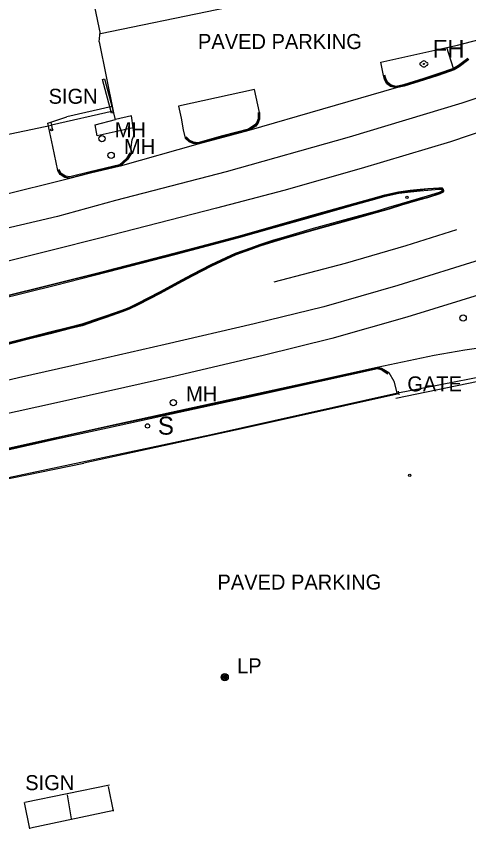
# Model space of a CAD drawing. Extents: x 368532 to 392481, y 10654822 to 10676899.
# Drawn here: x 389482.1 to 389633, y 10658724.5 to 10658995.4 of the extents above; entities that cross this region are included whole.
import ezdxf

# ---------------------------------------------------------------- set-up
doc = ezdxf.new("R2010")
doc.units = 0
for name, color, linetype in [('p_dtm sidewalk', 7, 'Continuous'), ('p_road - paved curb', 7, 'Continuous'), ('p_road general road feature', 7, 'Continuous'), ('p_road paint stripe', 7, 'Continuous'), ('p_structure building', 7, 'Continuous'), ('p_structure fence', 7, 'Continuous'), ('p_structure sign', 7, 'Continuous'), ('p_structure unidentified', 7, 'Continuous'), ('p_utility general pole', 7, 'Continuous'), ('p_utility_fire_hydrant', 7, 'Continuous'), ('p_utility_manhole', 7, 'Continuous')]:
    doc.layers.add(name, color=color, linetype=linetype)

msp = doc.modelspace()

# ---------------------------------------------------------------- linework, layer by layer
at = {"layer": 'p_dtm sidewalk'}
for p, q in [((389627.86, 10658977.94), (389625.72, 10658984.93)), ((389508.44, 10658959.12), (389515.2, 10658960.99)), ((389509.16, 10658955.47), (389508.44, 10658959.12)), ((389521.12, 10658958.2), (389509.16, 10658955.47))]:
    msp.add_line(p, q, dxfattribs=at)
at = {"layer": 'p_road - paved curb'}
for p, q in [((389632.73, 10658981.31), (389629.56, 10658978.92)), ((389632.94, 10658981.03), (389629.76, 10658978.63)), ((389633.03, 10658980.91), (389629.84, 10658978.5)), ((389627.86, 10658977.94), (389622.65, 10658976.14)), ((389628.01, 10658977.62), (389622.76, 10658975.81)), ((389628.07, 10658977.48), (389622.81, 10658975.67)), ((389629.56, 10658978.92), (389627.86, 10658977.94)), ((389629.76, 10658978.63), (389628.01, 10658977.62)), ((389629.84, 10658978.5), (389628.07, 10658977.48)), ((389618.04, 10658974.62), (389611.27, 10658972.51)), ((389618.14, 10658974.28), (389611.36, 10658972.18)), ((389618.19, 10658974.14), (389611.4, 10658972.03)), ((389622.65, 10658976.14), (389618.04, 10658974.62)), ((389622.76, 10658975.81), (389618.14, 10658974.28)), ((389622.81, 10658975.67), (389618.19, 10658974.14)), ((389608.81, 10658971.45), (389559.71, 10658957.29)), ((389611.4, 10658972.03), (389608.81, 10658971.45)), ((389611.27, 10658972.51), (389608.82, 10658971.96)), ((389611.36, 10658972.18), (389608.82, 10658971.6)), ((389559.52, 10658957.76), (389550.91, 10658955.47)), ((389550.91, 10658955.47), (389542.7, 10658953.19)), ((389551.04, 10658954.99), (389542.71, 10658952.68)), ((389551, 10658955.13), (389542.72, 10658952.84)), ((389559.67, 10658957.43), (389551, 10658955.13)), ((389559.71, 10658957.29), (389551.04, 10658954.99)), ((389542.71, 10658952.68), (389516.83, 10658945.42)), ((389516.59, 10658945.88), (389506.81, 10658943.49)), ((389516.76, 10658945.56), (389506.89, 10658943.15)), ((389516.83, 10658945.42), (389506.93, 10658943)), ((389499.99, 10658941.29), (389457.7, 10658930.75)), ((389506.81, 10658943.49), (389499.97, 10658941.8)), ((389506.89, 10658943.15), (389499.99, 10658941.44)), ((389506.93, 10658943), (389499.99, 10658941.29)), ((389602.35, 10658935.08), (389604.97, 10658935.86)), ((389604.97, 10658935.86), (389609.6, 10658936.86)), ((389605.01, 10658935.71), (389609.63, 10658936.71)), ((389605.09, 10658935.38), (389609.68, 10658936.37)), ((389609.6, 10658936.86), (389613.46, 10658937.35)), ((389609.63, 10658936.71), (389613.48, 10658937.2)), ((389609.68, 10658936.37), (389613.52, 10658936.85)), ((389613.46, 10658937.35), (389616.75, 10658937.69)), ((389613.48, 10658937.2), (389616.76, 10658937.54)), ((389613.52, 10658936.85), (389616.8, 10658937.19)), ((389616.75, 10658937.69), (389619.34, 10658937.93)), ((389616.76, 10658937.54), (389619.35, 10658937.78)), ((389616.8, 10658937.19), (389619.38, 10658937.43)), ((389623.12, 10658936.58), (389619.11, 10658935.33)), ((389623.26, 10658936.26), (389619.21, 10658934.99)), ((389623.32, 10658936.12), (389619.25, 10658934.85)), ((389619.34, 10658937.93), (389623, 10658938.21)), ((389619.35, 10658937.78), (389623.01, 10658938.06)), ((389619.38, 10658937.43), (389623.02, 10658937.71)), ((389623, 10658938.21), (389623.76, 10658938.21)), ((389623.01, 10658938.06), (389623.74, 10658938.06)), ((389623.02, 10658937.71), (389623.7, 10658937.71)), ((389624.02, 10658937.09), (389623.12, 10658936.58)), ((389624.3, 10658936.84), (389623.26, 10658936.26)), ((389624.42, 10658936.74), (389623.32, 10658936.12)), ((389623.7, 10658937.71), (389623.91, 10658937.65)), ((389623.74, 10658938.06), (389624.07, 10658937.97)), ((389623.76, 10658938.21), (389624.14, 10658938.11)), ((389623.91, 10658937.65), (389623.96, 10658937.61)), ((389623.96, 10658937.61), (389624.01, 10658937.46)), ((389624.01, 10658937.46), (389624.06, 10658937.28)), ((389624.05, 10658937.15), (389624.02, 10658937.09)), ((389624.06, 10658937.28), (389624.05, 10658937.15)), ((389624.07, 10658937.97), (389624.25, 10658937.82)), ((389624.14, 10658938.11), (389624.38, 10658937.91)), ((389624.25, 10658937.82), (389624.35, 10658937.57)), ((389624.39, 10658937.07), (389624.3, 10658936.84)), ((389624.35, 10658937.57), (389624.41, 10658937.31)), ((389624.38, 10658937.91), (389624.49, 10658937.61)), ((389624.41, 10658937.31), (389624.39, 10658937.07)), ((389624.54, 10658937.04), (389624.42, 10658936.74)), ((389624.49, 10658937.61), (389624.56, 10658937.32)), ((389624.56, 10658937.32), (389624.54, 10658937.04)), ((389595.09, 10658933.07), (389602.35, 10658935.08)), ((389595.13, 10658932.93), (389602.39, 10658934.94)), ((389595.22, 10658932.59), (389602.49, 10658934.6)), ((389602.39, 10658934.94), (389605.01, 10658935.71)), ((389602.49, 10658934.6), (389605.09, 10658935.38)), ((389616.5, 10658934.63), (389610.41, 10658932.81)), ((389616.6, 10658934.29), (389610.51, 10658932.47)), ((389616.64, 10658934.15), (389610.55, 10658932.33)), ((389619.11, 10658935.33), (389616.5, 10658934.63)), ((389619.21, 10658934.99), (389616.6, 10658934.29)), ((389619.25, 10658934.85), (389616.64, 10658934.15)), ((389579.55, 10658928.67), (389595.09, 10658933.07)), ((389579.59, 10658928.53), (389595.13, 10658932.93)), ((389579.69, 10658928.19), (389595.22, 10658932.59)), ((389606.28, 10658931.55), (389602.36, 10658930.37)), ((389606.39, 10658931.21), (389602.46, 10658930.03)), ((389606.43, 10658931.07), (389602.5, 10658929.89)), ((389610.41, 10658932.81), (389606.28, 10658931.55)), ((389610.51, 10658932.47), (389606.39, 10658931.21)), ((389610.55, 10658932.33), (389606.43, 10658931.07)), ((389567.95, 10658925.37), (389579.55, 10658928.67)), ((389567.99, 10658925.23), (389579.59, 10658928.53)), ((389568.09, 10658924.89), (389579.69, 10658928.19)), ((389595.31, 10658928.46), (389581.15, 10658924.55)), ((389595.4, 10658928.12), (389581.25, 10658924.21)), ((389595.44, 10658927.98), (389581.29, 10658924.07)), ((389602.36, 10658930.37), (389595.31, 10658928.46)), ((389602.46, 10658930.03), (389595.4, 10658928.12)), ((389602.5, 10658929.89), (389595.44, 10658927.98)), ((389556.22, 10658922.09), (389567.95, 10658925.37)), ((389556.26, 10658921.95), (389567.99, 10658925.23)), ((389556.35, 10658921.61), (389568.09, 10658924.89)), ((389581.15, 10658924.55), (389571.16, 10658921.65)), ((389581.25, 10658924.21), (389571.26, 10658921.31)), ((389581.29, 10658924.07), (389571.3, 10658921.17)), ((389545.76, 10658919.32), (389556.22, 10658922.09)), ((389545.8, 10658919.18), (389556.26, 10658921.95)), ((389545.89, 10658918.84), (389556.35, 10658921.61)), ((389567.86, 10658920.67), (389563.22, 10658919.13)), ((389567.97, 10658920.33), (389563.33, 10658918.8)), ((389568.01, 10658920.19), (389563.38, 10658918.66)), ((389571.16, 10658921.65), (389567.86, 10658920.67)), ((389571.26, 10658921.31), (389567.97, 10658920.33)), ((389571.3, 10658921.17), (389568.01, 10658920.19)), ((389534.83, 10658916.4), (389545.76, 10658919.32)), ((389534.87, 10658916.25), (389545.8, 10658919.18)), ((389534.96, 10658915.92), (389545.89, 10658918.84)), ((389560.19, 10658918.06), (389555.14, 10658916.23)), ((389560.31, 10658917.73), (389555.27, 10658915.91)), ((389560.36, 10658917.59), (389555.33, 10658915.77)), ((389563.22, 10658919.13), (389560.19, 10658918.06)), ((389563.33, 10658918.8), (389560.31, 10658917.73)), ((389563.38, 10658918.66), (389560.36, 10658917.59)), ((389512.49, 10658910.61), (389534.83, 10658916.4)), ((389512.53, 10658910.46), (389534.87, 10658916.25)), ((389512.61, 10658910.13), (389534.96, 10658915.92)), ((389552.02, 10658914.81), (389547, 10658912.47)), ((389552.17, 10658914.5), (389547.15, 10658912.15)), ((389552.23, 10658914.36), (389547.22, 10658912.02)), ((389555.14, 10658916.23), (389552.02, 10658914.81)), ((389555.27, 10658915.91), (389552.17, 10658914.5)), ((389555.33, 10658915.77), (389552.23, 10658914.36)), ((389547, 10658912.47), (389540.77, 10658909.21)), ((389547.15, 10658912.15), (389540.93, 10658908.9)), ((389547.22, 10658912.02), (389541, 10658908.77)), ((389495.06, 10658906.25), (389512.49, 10658910.61)), ((389495.1, 10658906.1), (389512.53, 10658910.46)), ((389495.18, 10658905.76), (389512.61, 10658910.13)), ((389540.77, 10658909.21), (389537.19, 10658907.35)), ((389540.93, 10658908.9), (389537.36, 10658907.04)), ((389541, 10658908.77), (389537.43, 10658906.91)), ((389470.58, 10658900.18), (389495.06, 10658906.25)), ((389470.62, 10658900.03), (389495.1, 10658906.1)), ((389537.19, 10658907.35), (389529.89, 10658903.35)), ((389537.36, 10658907.04), (389530.05, 10658903.04)), ((389537.43, 10658906.91), (389530.12, 10658902.91)), ((389470.7, 10658899.69), (389495.18, 10658905.76)), ((389529.89, 10658903.35), (389522.57, 10658899.63)), ((389530.05, 10658903.04), (389522.72, 10658899.31)), ((389530.12, 10658902.91), (389522.79, 10658899.18)), ((389519.63, 10658898.2), (389517.28, 10658897.27)), ((389522.57, 10658899.63), (389519.63, 10658898.2)), ((389522.72, 10658899.31), (389519.77, 10658897.88)), ((389522.79, 10658899.18), (389519.83, 10658897.74)), ((389511.91, 10658895.37), (389510.26, 10658894.81)), ((389517.28, 10658897.27), (389511.91, 10658895.37)), ((389517.41, 10658896.94), (389512.02, 10658895.04)), ((389517.46, 10658896.8), (389512.07, 10658894.9)), ((389519.77, 10658897.88), (389517.41, 10658896.94)), ((389519.83, 10658897.74), (389517.46, 10658896.8)), ((389503.96, 10658892.68), (389499.63, 10658891.63)), ((389510.26, 10658894.81), (389503.96, 10658892.68)), ((389510.37, 10658894.48), (389504.06, 10658892.34)), ((389510.42, 10658894.34), (389504.1, 10658892.2)), ((389512.02, 10658895.04), (389510.37, 10658894.48)), ((389512.07, 10658894.9), (389510.42, 10658894.34)), ((389493.3, 10658889.98), (389483.9, 10658887.61)), ((389499.63, 10658891.63), (389493.3, 10658889.98)), ((389499.71, 10658891.3), (389493.38, 10658889.65)), ((389499.75, 10658891.15), (389493.42, 10658889.5)), ((389504.06, 10658892.34), (389499.71, 10658891.3)), ((389504.1, 10658892.2), (389499.75, 10658891.15)), ((389483.9, 10658887.61), (389474.5, 10658885.22)), ((389483.98, 10658887.28), (389474.58, 10658884.89)), ((389484.02, 10658887.13), (389474.62, 10658884.74)), ((389493.38, 10658889.65), (389483.98, 10658887.28)), ((389493.42, 10658889.5), (389484.02, 10658887.13)), ((389631.73, 10658884.14), (389640.38, 10658885.47)), ((389602.49, 10658878.41), (389621.51, 10658882.38)), ((389621.51, 10658882.38), (389631.73, 10658884.14)), ((389583.29, 10658874.14), (389602.49, 10658878.41)), ((389583.32, 10658873.99), (389602.52, 10658878.26)), ((389583.4, 10658873.65), (389602.6, 10658877.92)), ((389557.79, 10658868.53), (389583.29, 10658874.14)), ((389557.82, 10658868.38), (389583.32, 10658873.99)), ((389557.9, 10658868.04), (389583.4, 10658873.65)), ((389533.82, 10658863.33), (389557.79, 10658868.53)), ((389533.85, 10658863.18), (389557.82, 10658868.38)), ((389533.93, 10658862.84), (389557.9, 10658868.04)), ((389512.39, 10658858.68), (389533.82, 10658863.33)), ((389512.42, 10658858.53), (389533.85, 10658863.18)), ((389512.5, 10658858.19), (389533.93, 10658862.84)), ((389495.45, 10658854.94), (389512.39, 10658858.68)), ((389495.48, 10658854.79), (389512.42, 10658858.53)), ((389495.56, 10658854.45), (389512.5, 10658858.19)), ((389475.43, 10658850.45), (389495.45, 10658854.94)), ((389475.46, 10658850.3), (389495.48, 10658854.79)), ((389475.54, 10658849.96), (389495.56, 10658854.45))]:
    msp.add_line(p, q, dxfattribs=at)
at = {"layer": 'p_road general road feature'}
for p, q in [((389629.24, 10658985.7), (389636.5, 10658987.64)), ((389603.68, 10658980.06), (389625.72, 10658984.93)), ((389625.72, 10658984.93), (389629.24, 10658985.7)), ((389604.53, 10658975.58), (389603.68, 10658980.06)), ((389604.85, 10658974.45), (389604.53, 10658975.58)), ((389604.99, 10658974.51), (389604.67, 10658975.62)), ((389605.27, 10658973.65), (389604.85, 10658974.45)), ((389605.4, 10658973.72), (389604.99, 10658974.51)), ((389605.32, 10658974.64), (389605.01, 10658975.72)), ((389605.71, 10658973.88), (389605.32, 10658974.64)), ((389606.08, 10658973.18), (389605.71, 10658973.88)), ((389605.69, 10658972.85), (389605.27, 10658973.65)), ((389605.81, 10658972.95), (389605.4, 10658973.72)), ((389606.9, 10658971.96), (389605.69, 10658972.85)), ((389606.97, 10658972.1), (389605.81, 10658972.95)), ((389607.12, 10658972.42), (389606.08, 10658973.18)), ((389608.81, 10658971.45), (389606.9, 10658971.96)), ((389608.82, 10658971.6), (389606.97, 10658972.1)), ((389608.82, 10658971.96), (389607.12, 10658972.42)), ((389561.56, 10658970.93), (389536.21, 10658965.42)), ((389563.24, 10658963.26), (389561.56, 10658970.93)), ((389514.16, 10658965.32), (389498.95, 10658961.84)), ((389515.2, 10658960.99), (389514.16, 10658965.32)), ((389536.21, 10658965.42), (389537.14, 10658961.38)), ((389562.74, 10658963.25), (389562.77, 10658961.16)), ((389563.09, 10658963.26), (389563.12, 10658961.1)), ((389563.24, 10658963.26), (389563.27, 10658961.07)), ((389492.65, 10658959.77), (389498.95, 10658961.84)), ((389520.57, 10658962.16), (389515.2, 10658960.99)), ((389521.12, 10658958.2), (389520.57, 10658962.16)), ((389537.14, 10658961.38), (389537.8, 10658957.48)), ((389562.77, 10658961.16), (389562.26, 10658959.85)), ((389563.12, 10658961.1), (389562.57, 10658959.67)), ((389563.27, 10658961.07), (389562.7, 10658959.59)), ((389494.33, 10658951.91), (389492.65, 10658959.77)), ((389521.33, 10658956.65), (389521.12, 10658958.2)), ((389561.68, 10658959.15), (389559.52, 10658957.76)), ((389561.91, 10658958.88), (389559.67, 10658957.43)), ((389562.01, 10658958.77), (389559.71, 10658957.29)), ((389562.26, 10658959.85), (389561.68, 10658959.15)), ((389562.57, 10658959.67), (389561.91, 10658958.88)), ((389562.7, 10658959.59), (389562.01, 10658958.77)), ((389520.76, 10658954.2), (389521.3, 10658955.45)), ((389521.3, 10658955.45), (389521.33, 10658956.65)), ((389537.8, 10658957.48), (389538.48, 10658954.76)), ((389539.85, 10658953.62), (389538.59, 10658954.87)), ((389540.05, 10658953.91), (389538.83, 10658955.12)), ((389520.45, 10658951.7), (389520.76, 10658954.2)), ((389539.77, 10658953.49), (389538.48, 10658954.76)), ((389541.13, 10658952.92), (389539.77, 10658953.49)), ((389541.17, 10658953.07), (389539.85, 10658953.62)), ((389541.27, 10658953.41), (389540.05, 10658953.91)), ((389542.71, 10658952.68), (389541.13, 10658952.92)), ((389542.72, 10658952.84), (389541.17, 10658953.07)), ((389542.7, 10658953.19), (389541.27, 10658953.41)), ((389495.98, 10658943.99), (389494.33, 10658951.91)), ((389520.03, 10658949.79), (389518.84, 10658947.92)), ((389520.32, 10658949.6), (389519.11, 10658947.7)), ((389520.45, 10658949.52), (389519.23, 10658947.6)), ((389520.45, 10658949.52), (389520.45, 10658951.7)), ((389518.84, 10658947.92), (389516.59, 10658945.88)), ((389519.11, 10658947.7), (389516.76, 10658945.56)), ((389519.23, 10658947.6), (389516.83, 10658945.42)), ((389496.73, 10658942.57), (389495.98, 10658943.99)), ((389496.84, 10658942.68), (389496.11, 10658944.06)), ((389497.11, 10658942.92), (389496.42, 10658944.22)), ((389498.32, 10658941.58), (389496.73, 10658942.57)), ((389498.37, 10658941.72), (389496.84, 10658942.68)), ((389498.5, 10658942.06), (389497.11, 10658942.92)), ((389499.99, 10658941.29), (389498.32, 10658941.58)), ((389499.99, 10658941.44), (389498.37, 10658941.72)), ((389499.97, 10658941.8), (389498.5, 10658942.06)), ((389602.49, 10658878.41), (389603.89, 10658878.06)), ((389602.52, 10658878.26), (389603.83, 10658877.92)), ((389602.6, 10658877.92), (389603.7, 10658877.59)), ((389603.7, 10658877.59), (389604.45, 10658877.16)), ((389603.83, 10658877.92), (389604.63, 10658877.46)), ((389603.89, 10658878.06), (389604.71, 10658877.59)), ((389604.45, 10658877.16), (389606.04, 10658876.14)), ((389604.63, 10658877.46), (389606.23, 10658876.43)), ((389604.71, 10658877.59), (389606.31, 10658876.56)), ((389606.31, 10658876.56), (389608.06, 10658873.71)), ((389608.06, 10658873.71), (389609.07, 10658869.34)), ((389609.07, 10658869.34), (389557.74, 10658857.93)), ((389557.74, 10658857.93), (389504.68, 10658846.3)), ((389453.66, 10658835.95), (389504.68, 10658846.3))]:
    msp.add_line(p, q, dxfattribs=at)
at = {"layer": 'p_road paint stripe'}
for p, q in [((389670.39, 10658979.71), (389630.73, 10658966.44)), ((389630.73, 10658966.44), (389593.11, 10658955)), ((389649.49, 10658961.09), (389626.94, 10658953.54)), ((389593.11, 10658955), (389552.17, 10658943.45)), ((389626.94, 10658953.54), (389597.11, 10658944.61)), ((389597.11, 10658944.61), (389571.37, 10658937.25)), ((389552.17, 10658943.45), (389515.26, 10658933.98)), ((389571.37, 10658937.25), (389548.92, 10658931.4)), ((389515.26, 10658933.98), (389495.84, 10658928.65)), ((389548.92, 10658931.4), (389510, 10658921.36)), ((389495.84, 10658928.65), (389476.34, 10658924.1)), ((389628.93, 10658924.15), (389612.04, 10658918.87)), ((389510, 10658921.36), (389494.15, 10658917.41)), ((389494.15, 10658917.41), (389471.87, 10658911.84)), ((389612.04, 10658918.87), (389591.8, 10658912.95)), ((389638.61, 10658914.68), (389609.38, 10658905.61)), ((389591.8, 10658912.95), (389568.06, 10658906.71)), ((389609.38, 10658905.61), (389584.66, 10658898.46)), ((389641.43, 10658903.99), (389612.38, 10658895)), ((389584.66, 10658898.46), (389561.49, 10658892.79)), ((389561.49, 10658892.79), (389531.8, 10658885.96)), ((389612.38, 10658895), (389587.36, 10658887.94)), ((389587.36, 10658887.94), (389564.45, 10658882.21)), ((389531.8, 10658885.96), (389500.64, 10658878.78)), ((389564.45, 10658882.21), (389534.68, 10658875.21)), ((389500.64, 10658878.78), (389482.91, 10658874.76)), ((389482.91, 10658874.76), (389449.63, 10658867.38)), ((389534.68, 10658875.21), (389495.53, 10658866.47)), ((389495.53, 10658866.47), (389455.84, 10658857.67))]:
    msp.add_line(p, q, dxfattribs=at)
at = {"layer": 'p_structure building'}
msp.add_lwpolyline([(389499.48, 10659040.99), (389593.96, 10659060.06), (389593.83, 10659060.63), (389620.01, 10659066.38), (389629.9, 10659019.02), (389626.56, 10659013.63), (389510.19, 10658989.51)], close=True, dxfattribs=at)
at = {"layer": 'p_structure fence'}
for p, q in [((389509.81, 10658986.88), (389510.06, 10658990.17)), ((389509.81, 10658986.88), (389514.43, 10658963.75)), ((389514.43, 10658963.75), (389493.87, 10658959.02)), ((389456.2, 10658951.23), (389493.87, 10658959.02)), ((389494.31, 10658957.44), (389493.79, 10658959.93)), ((389638.37, 10658875.39), (389608.76, 10658869.54)), ((389608.76, 10658869.54), (389547.09, 10658855.77)), ((389609.51, 10658870.39), (389609.69, 10658869.12)), ((389547.09, 10658855.77), (389499.95, 10658845.84)), ((389499.95, 10658845.84), (389454.41, 10658836.16)), ((389513.22, 10658739.01), (389485.01, 10658733.25)), ((389514.71, 10658730.55), (389486.89, 10658724.65))]:
    msp.add_line(p, q, dxfattribs=at)
at = {"layer": 'p_structure sign'}
for p, q in [((389510.88, 10658974.33), (389511.59, 10658974.52)), ((389513.85, 10658963.08), (389510.88, 10658974.33)), ((389511.59, 10658974.52), (389514.57, 10658963.27)), ((389514.57, 10658963.27), (389513.85, 10658963.08)), ((389499.07, 10658735.72), (389500.46, 10658727.74))]:
    msp.add_line(p, q, dxfattribs=at)
msp.add_circle((389525.89, 10658858.76), 0.713, dxfattribs=at)
at = {"layer": 'p_structure unidentified'}
for p, q in [((389639.41, 10658874.25), (389608.68, 10658867.9)), ((389512.76, 10658738.49), (389514.45, 10658730.34)), ((389484.78, 10658733.18), (389486.56, 10658724.45))]:
    msp.add_line(p, q, dxfattribs=at)
for centre in [(389493.9, 10658957.51), (389612.4, 10658934.99), (389613.29, 10658842.3)]:
    msp.add_circle(centre, 0.375, dxfattribs=at)
at = {"layer": 'p_utility general pole'}
for radius in [1.19, 0.901, 0.608, 0.337, 0.12]:
    msp.add_circle((389551.64, 10658775), radius, dxfattribs=at)
at = {"layer": 'p_utility_fire_hydrant'}
msp.add_circle((389618.03, 10658979.46), 0.171, dxfattribs=at)
for centre, radius, start, end in [((389617.03, 10658979.46), 0.404, 74.8142, 280.1755), ((389618.03, 10658979.46), 1, 22.2367, 157.249), ((389619.03, 10658979.46), 0.408, 257.9052, 102.0948), ((389618.03, 10658979.46), 1, 202.2906, 337.9941)]:
    msp.add_arc(centre, radius, start, end, dxfattribs=at)
at = {"layer": 'p_utility_manhole'}
for centre in [(389510.71, 10658954.55), (389513.77, 10658948.97), (389631.11, 10658894.77), (389534.49, 10658866.55)]:
    msp.add_circle(centre, 1.05, dxfattribs=at)

# ---------------------------------------------------------------- texts
at = {"layer": 'p_road general road feature'}
for p in [(389540.86, 10658984.45), (389547.35, 10658804.21)]:
    msp.add_text(' PAVED PARKING', height=5, dxfattribs=at).set_placement(p)
at = {"layer": 'p_structure fence'}
msp.add_text(' GATE', height=5, dxfattribs=at).set_placement((389610.65, 10658870.29))
at = {"layer": 'p_structure sign'}
for s, height, p in [(' SIGN', 5, (389491.06, 10658966.19)), ('S', 6, (389529.35, 10658855.86)), (' SIGN', 5, (389483.28, 10658737.32))]:
    msp.add_text(s, height=height, dxfattribs=at).set_placement(p)
at = {"layer": 'p_utility general pole'}
msp.add_text('LP', height=5, dxfattribs=at).set_placement((389555.75, 10658776.3))
at = {"layer": 'p_utility_fire_hydrant'}
msp.add_text('FH', height=6, dxfattribs=at).set_placement((389620.91, 10658981.51))
at = {"layer": 'p_utility_manhole'}
for p in [(389514.98, 10658955.01), (389518.04, 10658949.43), (389538.76, 10658867.01)]:
    msp.add_text('MH', height=5, dxfattribs=at).set_placement(p)

doc.saveas('drawing.dxf')
